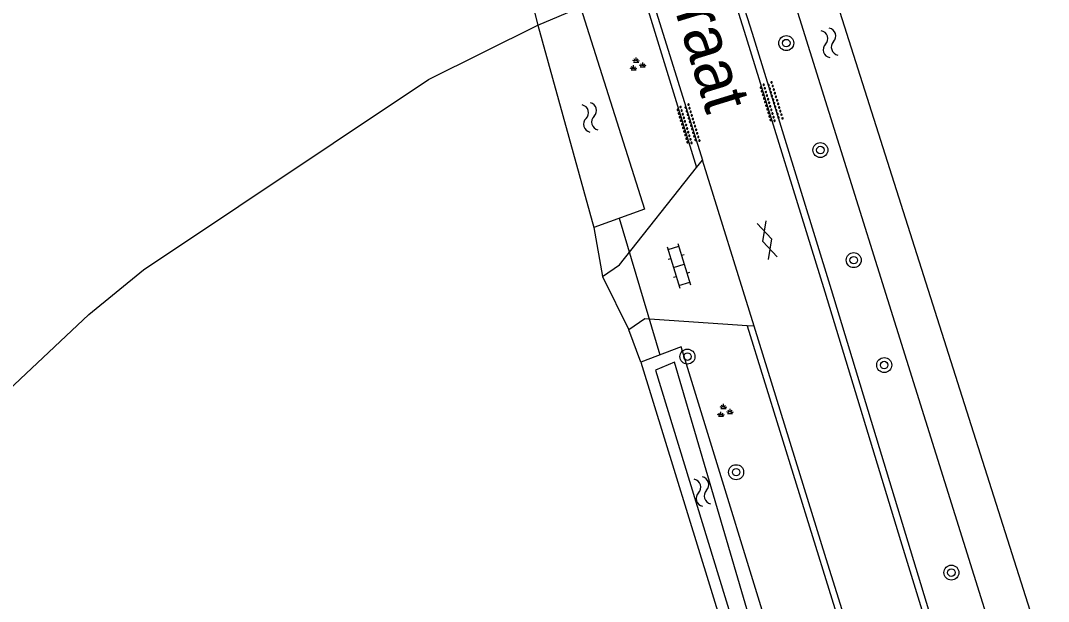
# Model space of a CAD drawing. Extents: x 133000 to 136000, y 400500 to 403500.
# Drawn here: x 135272.2 to 135327, y 402844 to 402875 of the extents above; entities that cross this region are included whole.
import ezdxf

# ---------------------------------------------------------------- set-up
doc = ezdxf.new("R2010")
doc.units = 0
for name, color, linetype in [('gg-afsc-hekwerk', 7, 'Continuous'), ('gg-anno-openbare ruimte label', 7, 'Continuous'), ('gg-knt-bronhoudergrens', 7, 'Continuous'), ('gg-knt-verharding', 7, 'Continuous'), ('gg-kntw-bovenkant insteek waterloop', 7, 'Continuous'), ('gg-kntw-waterlijn', 7, 'Continuous'), ('gg-kwrk-duiker nz buis', 7, 'Continuous'), ('gt-grn-groengrens', 7, 'Continuous'), ('gt-symb-boom', 7, 'Continuous'), ('gt-symb-gesloten verharding', 7, 'Continuous'), ('gt-symb-groenvak', 7, 'Continuous'), ('gt-symb-klinker verharding', 7, 'Continuous'), ('gt-symb-overige verharding', 7, 'Continuous'), ('gt-symb-watersymbool', 7, 'Continuous')]:
    doc.layers.add(name, color=color, linetype=linetype)

# ---------------------------------------------------------------- blocks, each defined once
blk = doc.blocks.new('gt0-KL1')
at = {"layer": 'gt-symb-klinker verharding'}
for p, q in [((-1.15, 0.3), (1.15, 0.3)), ((-1, -0.3), (-1, 0.3)), ((-0.5, 0.3), (-0.5, 0.45)), ((0, -0.3), (0, 0.3)), ((0.5, 0.3), (0.5, 0.45)), ((1, -0.3), (1, 0.3)), ((-1.15, -0.3), (1.15, -0.3)), ((-0.5, -0.45), (-0.5, -0.3)), ((0.5, -0.45), (0.5, -0.3))]:
    blk.add_line(p, q, dxfattribs=at)
blk = doc.blocks.new('gt0-BOOM')
at = {"layer": 'gt-symb-boom'}
for radius in [0.4, 0.2]:
    blk.add_circle((0, 0), radius, dxfattribs=at)
blk = doc.blocks.new('gt0-OVH')
at = {"layer": 'gt-symb-overige verharding'}
for points in [[(-0.972, 0.298), (-0.967, 0.308), (-0.965, 0.319), (-0.966, 0.33), (-0.971, 0.34), (-0.978, 0.348), (-0.988, 0.353), (-0.999, 0.355), (-1.01, 0.354), (-1.02, 0.349), (-1.028, 0.342), (-1.033, 0.332), (-1.035, 0.321), (-1.034, 0.31), (-1.029, 0.3), (-1.022, 0.292), (-1.012, 0.287), (-1.001, 0.285), (-0.99, 0.286), (-0.98, 0.291)], [(-0.872, 0.106), (-0.867, 0.116), (-0.865, 0.126), (-0.866, 0.137), (-0.871, 0.147), (-0.878, 0.156), (-0.888, 0.161), (-0.899, 0.163), (-0.91, 0.162), (-0.92, 0.157), (-0.928, 0.15), (-0.933, 0.14), (-0.935, 0.129), (-0.934, 0.118), (-0.929, 0.108), (-0.922, 0.1), (-0.912, 0.095), (-0.901, 0.092), (-0.89, 0.094), (-0.88, 0.098)], [(-0.772, 0.298), (-0.767, 0.308), (-0.765, 0.319), (-0.766, 0.33), (-0.771, 0.34), (-0.778, 0.348), (-0.788, 0.353), (-0.799, 0.355), (-0.81, 0.354), (-0.82, 0.349), (-0.828, 0.342), (-0.833, 0.332), (-0.835, 0.321), (-0.834, 0.31), (-0.829, 0.3), (-0.822, 0.292), (-0.812, 0.287), (-0.801, 0.285), (-0.79, 0.286), (-0.78, 0.291)], [(-0.672, 0.106), (-0.667, 0.116), (-0.665, 0.126), (-0.666, 0.137), (-0.671, 0.147), (-0.678, 0.156), (-0.688, 0.161), (-0.699, 0.163), (-0.71, 0.162), (-0.72, 0.157), (-0.728, 0.15), (-0.733, 0.14), (-0.735, 0.129), (-0.734, 0.118), (-0.729, 0.108), (-0.722, 0.1), (-0.712, 0.095), (-0.701, 0.092), (-0.69, 0.094), (-0.68, 0.098)], [(-0.572, 0.298), (-0.567, 0.308), (-0.565, 0.319), (-0.566, 0.33), (-0.571, 0.34), (-0.578, 0.348), (-0.588, 0.353), (-0.599, 0.355), (-0.61, 0.354), (-0.62, 0.349), (-0.628, 0.342), (-0.633, 0.332), (-0.635, 0.321), (-0.634, 0.31), (-0.629, 0.3), (-0.622, 0.292), (-0.612, 0.287), (-0.601, 0.285), (-0.59, 0.286), (-0.58, 0.291)], [(-0.472, 0.106), (-0.467, 0.116), (-0.465, 0.126), (-0.466, 0.137), (-0.471, 0.147), (-0.478, 0.156), (-0.488, 0.161), (-0.499, 0.163), (-0.51, 0.162), (-0.52, 0.157), (-0.528, 0.15), (-0.533, 0.14), (-0.535, 0.129), (-0.534, 0.118), (-0.529, 0.108), (-0.522, 0.1), (-0.512, 0.095), (-0.501, 0.092), (-0.49, 0.094), (-0.48, 0.098)], [(-0.372, 0.298), (-0.367, 0.308), (-0.365, 0.319), (-0.366, 0.33), (-0.371, 0.34), (-0.378, 0.348), (-0.388, 0.353), (-0.399, 0.355), (-0.41, 0.354), (-0.42, 0.349), (-0.428, 0.342), (-0.433, 0.332), (-0.435, 0.321), (-0.434, 0.31), (-0.429, 0.3), (-0.422, 0.292), (-0.412, 0.287), (-0.401, 0.285), (-0.39, 0.286), (-0.38, 0.291)], [(-0.272, 0.106), (-0.267, 0.116), (-0.265, 0.126), (-0.266, 0.137), (-0.271, 0.147), (-0.278, 0.156), (-0.288, 0.161), (-0.299, 0.163), (-0.31, 0.162), (-0.32, 0.157), (-0.328, 0.15), (-0.333, 0.14), (-0.335, 0.129), (-0.334, 0.118), (-0.329, 0.108), (-0.322, 0.1), (-0.312, 0.095), (-0.301, 0.092), (-0.29, 0.094), (-0.28, 0.098)], [(-0.172, 0.298), (-0.167, 0.308), (-0.165, 0.319), (-0.166, 0.33), (-0.171, 0.34), (-0.178, 0.348), (-0.188, 0.353), (-0.199, 0.355), (-0.21, 0.354), (-0.22, 0.349), (-0.228, 0.342), (-0.233, 0.332), (-0.235, 0.321), (-0.234, 0.31), (-0.229, 0.3), (-0.222, 0.292), (-0.212, 0.287), (-0.201, 0.285), (-0.19, 0.286), (-0.18, 0.291)], [(-0.072, 0.106), (-0.067, 0.116), (-0.065, 0.126), (-0.066, 0.137), (-0.071, 0.147), (-0.078, 0.156), (-0.088, 0.161), (-0.099, 0.163), (-0.11, 0.162), (-0.12, 0.157), (-0.128, 0.15), (-0.133, 0.14), (-0.135, 0.129), (-0.134, 0.118), (-0.129, 0.108), (-0.122, 0.1), (-0.112, 0.095), (-0.101, 0.092), (-0.09, 0.094), (-0.08, 0.098)], [(0.028, 0.298), (0.033, 0.308), (0.035, 0.319), (0.034, 0.33), (0.029, 0.34), (0.022, 0.348), (0.012, 0.353), (0.001, 0.355), (-0.01, 0.354), (-0.02, 0.349), (-0.028, 0.342), (-0.033, 0.332), (-0.035, 0.321), (-0.034, 0.31), (-0.029, 0.3), (-0.022, 0.292), (-0.012, 0.287), (-0.001, 0.285), (0.01, 0.286), (0.02, 0.291)], [(0.128, 0.106), (0.133, 0.116), (0.135, 0.126), (0.134, 0.137), (0.129, 0.147), (0.122, 0.156), (0.112, 0.161), (0.101, 0.163), (0.09, 0.162), (0.08, 0.157), (0.072, 0.15), (0.067, 0.14), (0.065, 0.129), (0.066, 0.118), (0.071, 0.108), (0.078, 0.1), (0.088, 0.095), (0.099, 0.092), (0.11, 0.094), (0.12, 0.098)], [(0.228, 0.298), (0.233, 0.308), (0.235, 0.319), (0.234, 0.33), (0.229, 0.34), (0.222, 0.348), (0.212, 0.353), (0.201, 0.355), (0.19, 0.354), (0.18, 0.349), (0.172, 0.342), (0.167, 0.332), (0.165, 0.321), (0.166, 0.31), (0.171, 0.3), (0.178, 0.292), (0.188, 0.287), (0.199, 0.285), (0.21, 0.286), (0.22, 0.291)], [(0.328, 0.106), (0.333, 0.116), (0.335, 0.126), (0.334, 0.137), (0.329, 0.147), (0.322, 0.156), (0.312, 0.161), (0.301, 0.163), (0.29, 0.162), (0.28, 0.157), (0.272, 0.15), (0.267, 0.14), (0.265, 0.129), (0.266, 0.118), (0.271, 0.108), (0.278, 0.1), (0.288, 0.095), (0.299, 0.092), (0.31, 0.094), (0.32, 0.098)], [(0.428, 0.298), (0.433, 0.308), (0.435, 0.319), (0.434, 0.33), (0.429, 0.34), (0.422, 0.348), (0.412, 0.353), (0.401, 0.355), (0.39, 0.354), (0.38, 0.349), (0.372, 0.342), (0.367, 0.332), (0.365, 0.321), (0.366, 0.31), (0.371, 0.3), (0.378, 0.292), (0.388, 0.287), (0.399, 0.285), (0.41, 0.286), (0.42, 0.291)], [(0.528, 0.106), (0.533, 0.116), (0.535, 0.126), (0.534, 0.137), (0.529, 0.147), (0.522, 0.156), (0.512, 0.161), (0.501, 0.163), (0.49, 0.162), (0.48, 0.157), (0.472, 0.15), (0.467, 0.14), (0.465, 0.129), (0.466, 0.118), (0.471, 0.108), (0.478, 0.1), (0.488, 0.095), (0.499, 0.092), (0.51, 0.094), (0.52, 0.098)], [(0.628, 0.298), (0.633, 0.308), (0.635, 0.319), (0.634, 0.33), (0.629, 0.34), (0.622, 0.348), (0.612, 0.353), (0.601, 0.355), (0.59, 0.354), (0.58, 0.349), (0.572, 0.342), (0.567, 0.332), (0.565, 0.321), (0.566, 0.31), (0.571, 0.3), (0.578, 0.292), (0.588, 0.287), (0.599, 0.285), (0.61, 0.286), (0.62, 0.291)], [(0.728, 0.106), (0.733, 0.116), (0.735, 0.126), (0.734, 0.137), (0.729, 0.147), (0.722, 0.156), (0.712, 0.161), (0.701, 0.163), (0.69, 0.162), (0.68, 0.157), (0.672, 0.15), (0.667, 0.14), (0.665, 0.129), (0.666, 0.118), (0.671, 0.108), (0.678, 0.1), (0.688, 0.095), (0.699, 0.092), (0.71, 0.094), (0.72, 0.098)], [(0.828, 0.298), (0.833, 0.308), (0.835, 0.319), (0.834, 0.33), (0.829, 0.34), (0.822, 0.348), (0.812, 0.353), (0.801, 0.355), (0.79, 0.354), (0.78, 0.349), (0.772, 0.342), (0.767, 0.332), (0.765, 0.321), (0.766, 0.31), (0.771, 0.3), (0.778, 0.292), (0.788, 0.287), (0.799, 0.285), (0.81, 0.286), (0.82, 0.291)], [(0.928, 0.106), (0.933, 0.116), (0.935, 0.126), (0.934, 0.137), (0.929, 0.147), (0.922, 0.156), (0.912, 0.161), (0.901, 0.163), (0.89, 0.162), (0.88, 0.157), (0.872, 0.15), (0.867, 0.14), (0.865, 0.129), (0.866, 0.118), (0.871, 0.108), (0.878, 0.1), (0.888, 0.095), (0.899, 0.092), (0.91, 0.094), (0.92, 0.098)], [(1.028, 0.298), (1.033, 0.308), (1.035, 0.319), (1.034, 0.33), (1.029, 0.34), (1.022, 0.348), (1.012, 0.353), (1.001, 0.355), (0.99, 0.354), (0.98, 0.349), (0.972, 0.342), (0.967, 0.332), (0.965, 0.321), (0.966, 0.31), (0.971, 0.3), (0.978, 0.292), (0.988, 0.287), (0.999, 0.285), (1.01, 0.286), (1.02, 0.291)], [(-0.972, -0.142), (-0.967, -0.132), (-0.965, -0.121), (-0.966, -0.11), (-0.971, -0.1), (-0.978, -0.092), (-0.988, -0.087), (-0.999, -0.085), (-1.01, -0.086), (-1.02, -0.091), (-1.028, -0.098), (-1.033, -0.108), (-1.035, -0.119), (-1.034, -0.13), (-1.029, -0.14), (-1.022, -0.148), (-1.012, -0.153), (-1.001, -0.155), (-0.99, -0.154), (-0.98, -0.149)], [(-0.872, -0.334), (-0.867, -0.324), (-0.865, -0.314), (-0.866, -0.303), (-0.871, -0.293), (-0.878, -0.284), (-0.888, -0.279), (-0.899, -0.277), (-0.91, -0.278), (-0.92, -0.283), (-0.928, -0.29), (-0.933, -0.3), (-0.935, -0.311), (-0.934, -0.322), (-0.929, -0.332), (-0.922, -0.34), (-0.912, -0.345), (-0.901, -0.348), (-0.89, -0.346), (-0.88, -0.342)], [(-0.772, -0.142), (-0.767, -0.132), (-0.765, -0.121), (-0.766, -0.11), (-0.771, -0.1), (-0.778, -0.092), (-0.788, -0.087), (-0.799, -0.085), (-0.81, -0.086), (-0.82, -0.091), (-0.828, -0.098), (-0.833, -0.108), (-0.835, -0.119), (-0.834, -0.13), (-0.829, -0.14), (-0.822, -0.148), (-0.812, -0.153), (-0.801, -0.155), (-0.79, -0.154), (-0.78, -0.149)], [(-0.672, -0.334), (-0.667, -0.324), (-0.665, -0.314), (-0.666, -0.303), (-0.671, -0.293), (-0.678, -0.284), (-0.688, -0.279), (-0.699, -0.277), (-0.71, -0.278), (-0.72, -0.283), (-0.728, -0.29), (-0.733, -0.3), (-0.735, -0.311), (-0.734, -0.322), (-0.729, -0.332), (-0.722, -0.34), (-0.712, -0.345), (-0.701, -0.348), (-0.69, -0.346), (-0.68, -0.342)], [(-0.572, -0.142), (-0.567, -0.132), (-0.565, -0.121), (-0.566, -0.11), (-0.571, -0.1), (-0.578, -0.092), (-0.588, -0.087), (-0.599, -0.085), (-0.61, -0.086), (-0.62, -0.091), (-0.628, -0.098), (-0.633, -0.108), (-0.635, -0.119), (-0.634, -0.13), (-0.629, -0.14), (-0.622, -0.148), (-0.612, -0.153), (-0.601, -0.155), (-0.59, -0.154), (-0.58, -0.149)], [(-0.472, -0.334), (-0.467, -0.324), (-0.465, -0.314), (-0.466, -0.303), (-0.471, -0.293), (-0.478, -0.284), (-0.488, -0.279), (-0.499, -0.277), (-0.51, -0.278), (-0.52, -0.283), (-0.528, -0.29), (-0.533, -0.3), (-0.535, -0.311), (-0.534, -0.322), (-0.529, -0.332), (-0.522, -0.34), (-0.512, -0.345), (-0.501, -0.348), (-0.49, -0.346), (-0.48, -0.342)], [(-0.372, -0.142), (-0.367, -0.132), (-0.365, -0.121), (-0.366, -0.11), (-0.371, -0.1), (-0.378, -0.092), (-0.388, -0.087), (-0.399, -0.085), (-0.41, -0.086), (-0.42, -0.091), (-0.428, -0.098), (-0.433, -0.108), (-0.435, -0.119), (-0.434, -0.13), (-0.429, -0.14), (-0.422, -0.148), (-0.412, -0.153), (-0.401, -0.155), (-0.39, -0.154), (-0.38, -0.149)], [(-0.272, -0.334), (-0.267, -0.324), (-0.265, -0.314), (-0.266, -0.303), (-0.271, -0.293), (-0.278, -0.284), (-0.288, -0.279), (-0.299, -0.277), (-0.31, -0.278), (-0.32, -0.283), (-0.328, -0.29), (-0.333, -0.3), (-0.335, -0.311), (-0.334, -0.322), (-0.329, -0.332), (-0.322, -0.34), (-0.312, -0.345), (-0.301, -0.348), (-0.29, -0.346), (-0.28, -0.342)], [(-0.172, -0.142), (-0.167, -0.132), (-0.165, -0.121), (-0.166, -0.11), (-0.171, -0.1), (-0.178, -0.092), (-0.188, -0.087), (-0.199, -0.085), (-0.21, -0.086), (-0.22, -0.091), (-0.228, -0.098), (-0.233, -0.108), (-0.235, -0.119), (-0.234, -0.13), (-0.229, -0.14), (-0.222, -0.148), (-0.212, -0.153), (-0.201, -0.155), (-0.19, -0.154), (-0.18, -0.149)], [(-0.072, -0.334), (-0.067, -0.324), (-0.065, -0.314), (-0.066, -0.303), (-0.071, -0.293), (-0.078, -0.284), (-0.088, -0.279), (-0.099, -0.277), (-0.11, -0.278), (-0.12, -0.283), (-0.128, -0.29), (-0.133, -0.3), (-0.135, -0.311), (-0.134, -0.322), (-0.129, -0.332), (-0.122, -0.34), (-0.112, -0.345), (-0.101, -0.348), (-0.09, -0.346), (-0.08, -0.342)], [(0.028, -0.142), (0.033, -0.132), (0.035, -0.121), (0.034, -0.11), (0.029, -0.1), (0.022, -0.092), (0.012, -0.087), (0.001, -0.085), (-0.01, -0.086), (-0.02, -0.091), (-0.028, -0.098), (-0.033, -0.108), (-0.035, -0.119), (-0.034, -0.13), (-0.029, -0.14), (-0.022, -0.148), (-0.012, -0.153), (-0.001, -0.155), (0.01, -0.154), (0.02, -0.149)], [(0.128, -0.334), (0.133, -0.324), (0.135, -0.314), (0.134, -0.303), (0.129, -0.293), (0.122, -0.284), (0.112, -0.279), (0.101, -0.277), (0.09, -0.278), (0.08, -0.283), (0.072, -0.29), (0.067, -0.3), (0.065, -0.311), (0.066, -0.322), (0.071, -0.332), (0.078, -0.34), (0.088, -0.345), (0.099, -0.348), (0.11, -0.346), (0.12, -0.342)], [(0.228, -0.142), (0.233, -0.132), (0.235, -0.121), (0.234, -0.11), (0.229, -0.1), (0.222, -0.092), (0.212, -0.087), (0.201, -0.085), (0.19, -0.086), (0.18, -0.091), (0.172, -0.098), (0.167, -0.108), (0.165, -0.119), (0.166, -0.13), (0.171, -0.14), (0.178, -0.148), (0.188, -0.153), (0.199, -0.155), (0.21, -0.154), (0.22, -0.149)], [(0.328, -0.334), (0.333, -0.324), (0.335, -0.314), (0.334, -0.303), (0.329, -0.293), (0.322, -0.284), (0.312, -0.279), (0.301, -0.277), (0.29, -0.278), (0.28, -0.283), (0.272, -0.29), (0.267, -0.3), (0.265, -0.311), (0.266, -0.322), (0.271, -0.332), (0.278, -0.34), (0.288, -0.345), (0.299, -0.348), (0.31, -0.346), (0.32, -0.342)], [(0.428, -0.142), (0.433, -0.132), (0.435, -0.121), (0.434, -0.11), (0.429, -0.1), (0.422, -0.092), (0.412, -0.087), (0.401, -0.085), (0.39, -0.086), (0.38, -0.091), (0.372, -0.098), (0.367, -0.108), (0.365, -0.119), (0.366, -0.13), (0.371, -0.14), (0.378, -0.148), (0.388, -0.153), (0.399, -0.155), (0.41, -0.154), (0.42, -0.149)], [(0.528, -0.334), (0.533, -0.324), (0.535, -0.314), (0.534, -0.303), (0.529, -0.293), (0.522, -0.284), (0.512, -0.279), (0.501, -0.277), (0.49, -0.278), (0.48, -0.283), (0.472, -0.29), (0.467, -0.3), (0.465, -0.311), (0.466, -0.322), (0.471, -0.332), (0.478, -0.34), (0.488, -0.345), (0.499, -0.348), (0.51, -0.346), (0.52, -0.342)], [(0.628, -0.142), (0.633, -0.132), (0.635, -0.121), (0.634, -0.11), (0.629, -0.1), (0.622, -0.092), (0.612, -0.087), (0.601, -0.085), (0.59, -0.086), (0.58, -0.091), (0.572, -0.098), (0.567, -0.108), (0.565, -0.119), (0.566, -0.13), (0.571, -0.14), (0.578, -0.148), (0.588, -0.153), (0.599, -0.155), (0.61, -0.154), (0.62, -0.149)], [(0.728, -0.334), (0.733, -0.324), (0.735, -0.314), (0.734, -0.303), (0.729, -0.293), (0.722, -0.284), (0.712, -0.279), (0.701, -0.277), (0.69, -0.278), (0.68, -0.283), (0.672, -0.29), (0.667, -0.3), (0.665, -0.311), (0.666, -0.322), (0.671, -0.332), (0.678, -0.34), (0.688, -0.345), (0.699, -0.348), (0.71, -0.346), (0.72, -0.342)], [(0.828, -0.142), (0.833, -0.132), (0.835, -0.121), (0.834, -0.11), (0.829, -0.1), (0.822, -0.092), (0.812, -0.087), (0.801, -0.085), (0.79, -0.086), (0.78, -0.091), (0.772, -0.098), (0.767, -0.108), (0.765, -0.119), (0.766, -0.13), (0.771, -0.14), (0.778, -0.148), (0.788, -0.153), (0.799, -0.155), (0.81, -0.154), (0.82, -0.149)], [(0.928, -0.334), (0.933, -0.324), (0.935, -0.314), (0.934, -0.303), (0.929, -0.293), (0.922, -0.284), (0.912, -0.279), (0.901, -0.277), (0.89, -0.278), (0.88, -0.283), (0.872, -0.29), (0.867, -0.3), (0.865, -0.311), (0.866, -0.322), (0.871, -0.332), (0.878, -0.34), (0.888, -0.345), (0.899, -0.348), (0.91, -0.346), (0.92, -0.342)], [(1.028, -0.142), (1.033, -0.132), (1.035, -0.121), (1.034, -0.11), (1.029, -0.1), (1.022, -0.092), (1.012, -0.087), (1.001, -0.085), (0.99, -0.086), (0.98, -0.091), (0.972, -0.098), (0.967, -0.108), (0.965, -0.119), (0.966, -0.13), (0.971, -0.14), (0.978, -0.148), (0.988, -0.153), (0.999, -0.155), (1.01, -0.154), (1.02, -0.149)]]:
    blk.add_lwpolyline(points, close=True, dxfattribs=at)
blk = doc.blocks.new('gt0-GRVAK')
at = {"layer": 'gt-symb-groenvak'}
for p, q in [((-0.11, 0.189), (-0.228, 0.24)), ((-0.182, 0.153), (0.088, 0.153)), ((-0.091, 0.211), (-0.156, 0.322)), ((-0.047, 0.214), (-0.047, 0.393)), ((-0.004, 0.211), (0.061, 0.322)), ((0.015, 0.189), (0.133, 0.24)), ((0.262, -0.052), (0.197, 0.059)), ((0.305, -0.049), (0.305, 0.13)), ((0.349, -0.052), (0.414, 0.059)), ((-0.245, -0.228), (-0.363, -0.177)), ((-0.318, -0.264), (-0.047, -0.264)), ((-0.226, -0.206), (-0.291, -0.095)), ((-0.183, -0.203), (-0.183, -0.024)), ((-0.139, -0.206), (-0.074, -0.095)), ((-0.12, -0.228), (-0.002, -0.177)), ((0.243, -0.074), (0.125, -0.023)), ((0.17, -0.11), (0.441, -0.11)), ((0.368, -0.074), (0.486, -0.023))]:
    blk.add_line(p, q, dxfattribs=at)
blk = doc.blocks.new('gt0-GESVH1')
at = {"layer": 'gt-symb-gesloten verharding'}
for p, q in [((-0.992, -0.261), (0.008, 0.239)), ((0.008, -0.261), (-0.992, 0.239)), ((0.008, 0.239), (1.008, -0.261)), ((1.008, 0.239), (0.008, -0.261))]:
    blk.add_line(p, q, dxfattribs=at)
blk = doc.blocks.new('gt0-WA')
at = {"layer": 'gt-symb-watersymbool'}
for centre, start, end in [((-0.323, 0.022), 28.0725, 151.9275), ((0.427, 0.422), 208.0725, 331.9275), ((-0.323, -0.428), 28.0725, 151.9275), ((0.427, -0.028), 208.0725, 331.9275)]:
    blk.add_arc(centre, 0.425, start, end, dxfattribs=at)

msp = doc.modelspace()

# ---------------------------------------------------------------- linework, layer by layer
at = {"layer": 'gg-afsc-hekwerk'}
msp.add_line((135303.258, 402861.344), (135304.669, 402858.497), dxfattribs=at)
msp.add_line((135303.258, 402861.344), (135304.669, 402858.497), dxfattribs=at)
at = {"layer": 'gg-knt-bronhoudergrens'}
msp.add_line((135298.705, 402879.209), (135299.815, 402874.732), dxfattribs=at)
msp.add_lwpolyline([(135174.948, 402753.399), (135173.433, 402755.289), (135177.3, 402758.524), (135184.841, 402765.271), (135194.498, 402775.193), (135204.155, 402785.115), (135221.816, 402803.966), (135239.477, 402822.818), (135249.73, 402833.6), (135259.982, 402844.381), (135275.876, 402859.326), (135278.793, 402861.697), (135293.98, 402871.839), (135299.815, 402874.732)], dxfattribs=at)
at = {"layer": 'gg-knt-verharding'}
for p, q in [((135308.27, 402867.143), (135308.584, 402867.54)), ((135311.352, 402858.693), (135308.584, 402867.54)), ((135311.352, 402858.693), (135310.97, 402858.719))]:
    msp.add_line(p, q, dxfattribs=at)
for points in [[(135236.673, 403037.783), (135249.211, 403014.448), (135257.298, 402999.219), (135263.458, 402987.427), (135269.687, 402975.362), (135275.966, 402963.115), (135282.001, 402951.203), (135287.898, 402939.261), (135293.077, 402927.066), (135297.54, 402914.964), (135302.566, 402900.38), (135306.719, 402887.424), (135310.909, 402874.128), (135315.109, 402860.527), (135319.15, 402847.277), (135324.019, 402831.471), (135323.972, 402831.456), (135324.295, 402830.427)], [(135324.629, 402830.534), (135315.465, 402860.638), (135311.257, 402874.296), (135302.879, 402900.551), (135297.847, 402915.094), (135293.379, 402927.225), (135288.254, 402939.363), (135282.342, 402951.359), (135276.317, 402963.264), (135270.023, 402975.51), (135263.789, 402987.518), (135257.609, 402999.356), (135249.558, 403014.588), (135241.31, 403029.904), (135237.034, 403037.979)], [(135233.159, 403035.878), (135233.796, 403034.718), (135233.744, 403034.684), (135240.761, 403021.702), (135247.096, 403009.932), (135253.365, 402998.003), (135265.887, 402973.885), (135272.338, 402961.382), (135278.561, 402949.148), (135284.37, 402937.192), (135289.117, 402925.711), (135293.458, 402913.808), (135296.744, 402904.404), (135300.889, 402892.243), (135308.584, 402867.54)], [(135232.81, 403035.689), (135233.444, 403034.53), (135240.448, 403021.571), (135246.782, 403009.732), (135253.056, 402997.916), (135272.028, 402961.177), (135278.208, 402949.002), (135284.007, 402936.977), (135288.794, 402925.576), (135293.136, 402913.718), (135296.426, 402904.287), (135300.519, 402892.161), (135304.402, 402879.739), (135308.27, 402867.143)], [(135303.258, 402861.344), (135304.166, 402861.965), (135308.27, 402867.143)], [(135310.97, 402858.719), (135305.516, 402859.086), (135304.669, 402858.497)], [(135310.97, 402858.719), (135318.815, 402833.466), (135320.127, 402829.093)], [(135320.464, 402829.201), (135319.164, 402833.621), (135315.18, 402846.315), (135311.352, 402858.693)]]:
    msp.add_lwpolyline(points, dxfattribs=at)
at = {"layer": 'gg-kntw-bovenkant insteek waterloop'}
for p, q in [((135303.842, 402913.404), (135328.781, 402834.945)), ((135299.815, 402874.732), (135302.793, 402863.96)), ((135305.302, 402856.79), (135311.18, 402837.741))]:
    msp.add_line(p, q, dxfattribs=at)
for points in [[(135327.13, 402834.179), (135326.66, 402833.961), (135301.998, 402912.679), (135303.842, 402913.404)], [(135299.815, 402874.732), (135302.094, 402875.689), (135305.497, 402864.936), (135302.793, 402863.96)], [(135311.18, 402837.741), (135313.342, 402838.499), (135307.448, 402857.598), (135305.302, 402856.79)]]:
    msp.add_lwpolyline(points, dxfattribs=at)
at = {"layer": 'gg-kntw-waterlijn'}
msp.add_lwpolyline([(135312.47, 402838.497), (135307.107, 402856.787), (135306.091, 402856.353), (135311.672, 402838.15), (135312.47, 402838.497)], dxfattribs=at)
at = {"layer": 'gg-kwrk-duiker nz buis'}
msp.add_line((135304.144, 402864.448), (135306.314, 402857.171), dxfattribs=at)
at = {"layer": 'gt-grn-groengrens'}
for p, q in [((135302.793, 402863.96), (135303.258, 402861.344)), ((135305.302, 402856.79), (135304.669, 402858.497))]:
    msp.add_line(p, q, dxfattribs=at)

# ---------------------------------------------------------------- block references
at = {"layer": 'gt-symb-boom'}
for p in [(135313.058, 402873.776), (135314.876, 402868.078), (135316.653, 402862.216), (135307.791, 402857.078), (135318.28, 402856.627), (135310.387, 402850.921), (135321.862, 402845.572)]:
    msp.add_blockref('gt0-BOOM', p, dxfattribs=at)
at = {"layer": 'gt-symb-gesloten verharding', "rotation": -73.08678228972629}
msp.add_blockref('gt0-GESVH1', (135312.048, 402863.289), dxfattribs=at)
at = {"layer": 'gt-symb-groenvak'}
for p in [(135305.102, 402872.616), (135309.76, 402854.164)]:
    msp.add_blockref('gt0-GRVAK', p, dxfattribs=at)
at = {"layer": 'gt-symb-klinker verharding', "rotation": -73.08678228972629}
msp.add_blockref('gt0-KL1', (135307.333, 402861.914), dxfattribs=at)
at = {"layer": 'gt-symb-overige verharding'}
for p, rotation in [((135312.261, 402870.634), -73.08678228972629), ((135307.83, 402869.449), -73.08678229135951)]:
    msp.add_blockref('gt0-OVH', p, dxfattribs=dict(at, rotation=rotation))
at = {"layer": 'gt-symb-watersymbool'}
for p, rotation in [((135315.353, 402873.836), -72.36228444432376), ((135302.588, 402869.871), -74.51881407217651), ((135308.579, 402849.941), -72.85095611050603)]:
    msp.add_blockref('gt0-WA', p, dxfattribs=dict(at, rotation=rotation))

# ---------------------------------------------------------------- texts
at = {"layer": 'gg-anno-openbare ruimte label'}
msp.add_text('Loonse Molenstraat', height=2.5, rotation=287.1, dxfattribs=at).set_placement((135300.196, 402897.988))

doc.saveas('drawing.dxf')
